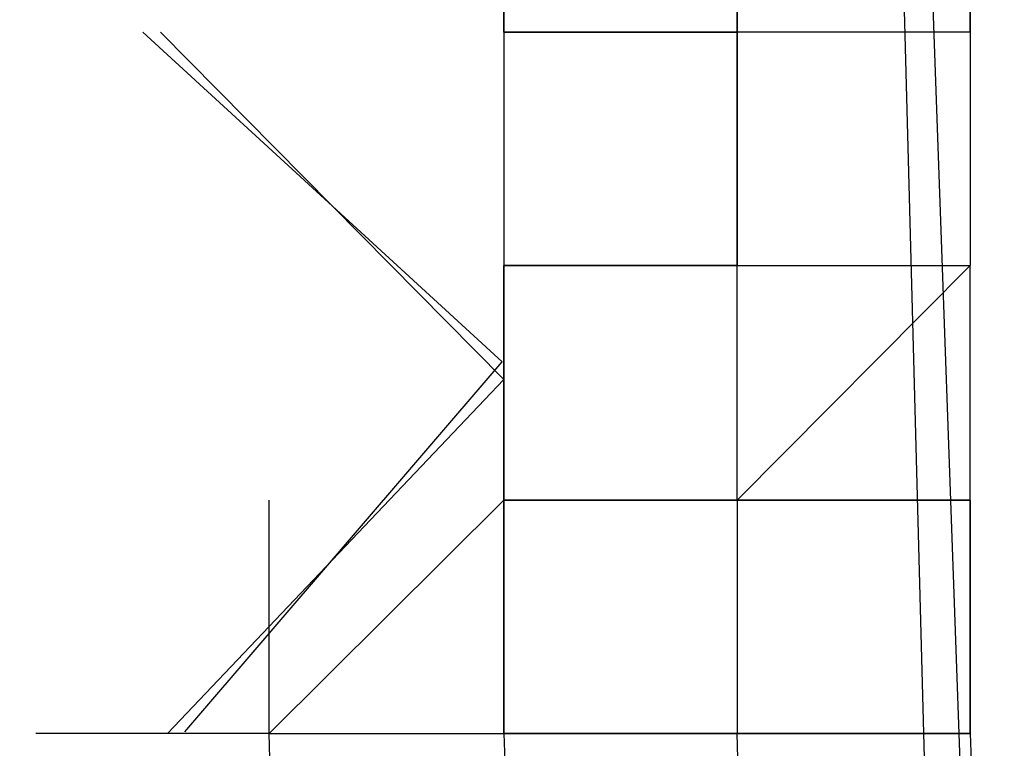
# Model space of a CAD drawing. Header units: feet. Extents: x -79 to 198, y -22 to 181.
# Tile 848 of 982: x 138.1991 to 138.2552, y 110.7903 to 110.8318. Entities that reach past the tile are written whole.
import ezdxf

# ---------------------------------------------------------------- set-up
doc = ezdxf.new("R2010")
doc.units = ezdxf.units.FT
doc.layers.add('A-LINEA', color=7, linetype='CONTINUOUS')

msp = doc.modelspace()

# ---------------------------------------------------------------- linework, layer by layer
at = {"layer": 'A-LINEA'}
for p, q in [((138.2267, 110.8444), (138.2267, 110.8311)), ((138.2267, 110.8444), (138.2267, 110.8311)), ((138.2267, 110.8311), (138.2267, 110.8444)), ((138.2267, 110.8444), (138.2267, 110.8311)), ((138.2267, 110.8444), (138.2267, 110.8311)), ((138.2267, 110.8311), (138.2267, 110.8444)), ((138.24, 110.8444), (138.24, 110.8311)), ((138.24, 110.8444), (138.24, 110.8311)), ((138.24, 110.8444), (138.24, 110.8311)), ((138.24, 110.8311), (138.24, 110.8444)), ((138.24, 110.8444), (138.24, 110.8311)), ((138.24, 110.8444), (138.24, 110.8311)), ((138.24, 110.8444), (138.24, 110.8311)), ((138.24, 110.8311), (138.24, 110.8444)), ((138.2533, 110.8311), (138.2533, 110.8444)), ((138.2533, 110.8444), (138.2533, 110.8311)), ((138.2533, 110.8311), (138.2533, 110.8444)), ((138.2533, 110.8444), (138.2533, 110.8311)), ((138.2267, 110.8311), (138.2267, 110.8311)), ((138.2267, 110.8311), (138.2267, 110.8178)), ((138.2267, 110.8311), (138.2267, 110.8311)), ((138.2267, 110.8311), (138.2267, 110.8311)), ((138.2267, 110.8311), (138.2267, 110.8311)), ((138.2267, 110.8311), (138.2267, 110.8311)), ((138.2267, 110.8311), (138.2267, 110.8311)), ((138.2267, 110.8311), (138.2267, 110.8311)), ((138.2267, 110.8311), (138.2267, 110.8311)), ((138.2267, 110.8311), (138.2267, 110.8311)), ((138.2267, 110.8311), (138.24, 110.8311)), ((138.2267, 110.8311), (138.2267, 110.8311)), ((138.2267, 110.8311), (138.2267, 110.8311)), ((138.2267, 110.8311), (138.2267, 110.8311)), ((138.2267, 110.8311), (138.2267, 110.8311)), ((138.2267, 110.8311), (138.2267, 110.8311)), ((138.2267, 110.8311), (138.2267, 110.8311)), ((138.2267, 110.8311), (138.2267, 110.8311)), ((138.2267, 110.8311), (138.2267, 110.8311)), ((138.2267, 110.8311), (138.2267, 110.8311)), ((138.2267, 110.8311), (138.2267, 110.8311)), ((138.2267, 110.8311), (138.2267, 110.8311)), ((138.2267, 110.8311), (138.2267, 110.8311)), ((138.2267, 110.8311), (138.2267, 110.8311)), ((138.2267, 110.8311), (138.24, 110.8311)), ((138.2267, 110.8311), (138.2267, 110.8311)), ((138.2267, 110.8311), (138.2267, 110.8311)), ((138.2267, 110.8311), (138.2267, 110.8311)), ((138.2267, 110.8311), (138.2267, 110.8311)), ((138.2267, 110.8311), (138.2267, 110.8311)), ((138.2267, 110.8311), (138.2267, 110.8311)), ((138.2267, 110.8311), (138.2267, 110.8311)), ((138.2267, 110.8311), (138.2267, 110.8311)), ((138.2267, 110.8311), (138.2267, 110.8311)), ((138.2267, 110.8311), (138.2267, 110.8311)), ((138.2267, 110.8311), (138.2267, 110.8311)), ((138.2267, 110.8311), (138.2267, 110.8311)), ((138.2267, 110.8311), (138.2267, 110.8311)), ((138.24, 110.8311), (138.2267, 110.8311)), ((138.2267, 110.8311), (138.2267, 110.8311)), ((138.2267, 110.8311), (138.2267, 110.8311)), ((138.24, 110.8311), (138.2267, 110.8311)), ((138.2267, 110.8311), (138.2267, 110.8311)), ((138.2267, 110.8311), (138.2267, 110.8311)), ((138.2267, 110.8311), (138.2267, 110.8311)), ((138.2267, 110.8311), (138.2267, 110.8311)), ((138.2267, 110.8311), (138.2267, 110.8311)), ((138.2267, 110.8311), (138.2267, 110.8178)), ((138.2267, 110.8311), (138.2267, 110.8311)), ((138.2267, 110.8311), (138.2267, 110.8311)), ((138.2267, 110.8311), (138.2267, 110.8311)), ((138.2267, 110.8311), (138.2267, 110.8311)), ((138.2267, 110.8311), (138.2267, 110.8311)), ((138.2267, 110.8311), (138.2267, 110.8311)), ((138.2267, 110.8311), (138.2267, 110.8311)), ((138.2267, 110.8311), (138.2267, 110.8311)), ((138.2267, 110.8311), (138.24, 110.8311)), ((138.2267, 110.8311), (138.2267, 110.8311)), ((138.2267, 110.8311), (138.2267, 110.8311)), ((138.2267, 110.8311), (138.2267, 110.8311)), ((138.2267, 110.8311), (138.2267, 110.8311)), ((138.2267, 110.8311), (138.2267, 110.8311)), ((138.2267, 110.8311), (138.2267, 110.8311)), ((138.2267, 110.8311), (138.2267, 110.8311)), ((138.2267, 110.8311), (138.2267, 110.8311)), ((138.2267, 110.8311), (138.2267, 110.8311)), ((138.2267, 110.8311), (138.2267, 110.8311)), ((138.2267, 110.8311), (138.2267, 110.8311)), ((138.2267, 110.8311), (138.2267, 110.8311)), ((138.2267, 110.8311), (138.2267, 110.8311)), ((138.2267, 110.8311), (138.24, 110.8311)), ((138.2267, 110.8311), (138.2267, 110.8311)), ((138.2267, 110.8311), (138.2267, 110.8311)), ((138.2267, 110.8311), (138.2267, 110.8311)), ((138.2267, 110.8311), (138.2267, 110.8311)), ((138.2267, 110.8311), (138.2267, 110.8311)), ((138.2267, 110.8311), (138.2267, 110.8311)), ((138.2267, 110.8311), (138.2267, 110.8311)), ((138.2267, 110.8311), (138.2267, 110.8311)), ((138.2267, 110.8311), (138.2267, 110.8311)), ((138.2267, 110.8311), (138.2267, 110.8311)), ((138.2267, 110.8311), (138.2267, 110.8311)), ((138.2267, 110.8311), (138.2267, 110.8311)), ((138.2267, 110.8311), (138.2267, 110.8311)), ((138.24, 110.8311), (138.2267, 110.8311)), ((138.2267, 110.8311), (138.2267, 110.8311)), ((138.2267, 110.8311), (138.2267, 110.8311)), ((138.24, 110.8311), (138.2267, 110.8311)), ((138.2267, 110.8311), (138.2267, 110.8311)), ((138.2267, 110.8311), (138.2267, 110.8311)), ((138.2267, 110.8311), (138.2267, 110.8311)), ((138.2267, 110.8311), (138.2267, 110.8311)), ((138.24, 110.8311), (138.24, 110.8311)), ((138.24, 110.8311), (138.24, 110.8311)), ((138.24, 110.8311), (138.24, 110.8178)), ((138.24, 110.8311), (138.24, 110.8311)), ((138.24, 110.8311), (138.24, 110.8311)), ((138.24, 110.8311), (138.24, 110.8311)), ((138.24, 110.8311), (138.24, 110.8311)), ((138.24, 110.8311), (138.24, 110.8311)), ((138.24, 110.8311), (138.24, 110.8311)), ((138.24, 110.8311), (138.24, 110.8311)), ((138.24, 110.8311), (138.24, 110.8311)), ((138.24, 110.8311), (138.24, 110.8311)), ((138.24, 110.8311), (138.24, 110.8311)), ((138.24, 110.8311), (138.24, 110.8311)), ((138.2533, 110.8311), (138.24, 110.8311)), ((138.24, 110.8311), (138.24, 110.8311)), ((138.24, 110.8311), (138.24, 110.8311)), ((138.24, 110.8311), (138.24, 110.8311)), ((138.24, 110.8311), (138.24, 110.8311)), ((138.24, 110.8311), (138.24, 110.8311)), ((138.24, 110.8311), (138.24, 110.8311)), ((138.2533, 110.8311), (138.24, 110.8311)), ((138.24, 110.8311), (138.24, 110.8311)), ((138.24, 110.8311), (138.24, 110.8311)), ((138.24, 110.8311), (138.24, 110.8311)), ((138.24, 110.8178), (138.24, 110.8311)), ((138.24, 110.8311), (138.24, 110.8311)), ((138.24, 110.8311), (138.24, 110.8311)), ((138.24, 110.8178), (138.24, 110.8311)), ((138.24, 110.8311), (138.24, 110.8311)), ((138.24, 110.8311), (138.24, 110.8311)), ((138.24, 110.8311), (138.24, 110.8311)), ((138.24, 110.8311), (138.24, 110.8311)), ((138.24, 110.8311), (138.24, 110.8311)), ((138.24, 110.8311), (138.24, 110.8311)), ((138.24, 110.8311), (138.24, 110.8311)), ((138.24, 110.8311), (138.24, 110.8311)), ((138.24, 110.8311), (138.24, 110.8311)), ((138.24, 110.8311), (138.24, 110.8311)), ((138.24, 110.8311), (138.24, 110.8311)), ((138.24, 110.8178), (138.24, 110.8311)), ((138.24, 110.8311), (138.24, 110.8311)), ((138.24, 110.8311), (138.24, 110.8311)), ((138.24, 110.8311), (138.24, 110.8311)), ((138.24, 110.8178), (138.24, 110.8311)), ((138.24, 110.8311), (138.24, 110.8311)), ((138.24, 110.8178), (138.24, 110.8311)), ((138.24, 110.8311), (138.24, 110.8311)), ((138.24, 110.8311), (138.24, 110.8311)), ((138.24, 110.8311), (138.24, 110.8311)), ((138.24, 110.8311), (138.24, 110.8311)), ((138.24, 110.8311), (138.24, 110.8311)), ((138.24, 110.8311), (138.24, 110.8311)), ((138.24, 110.8311), (138.24, 110.8311)), ((138.24, 110.8311), (138.24, 110.8311)), ((138.24, 110.8311), (138.24, 110.8311)), ((138.24, 110.8311), (138.24, 110.8311)), ((138.24, 110.8311), (138.24, 110.8311)), ((138.24, 110.8311), (138.24, 110.8311)), ((138.24, 110.8311), (138.24, 110.8311)), ((138.24, 110.8311), (138.24, 110.8311)), ((138.24, 110.8311), (138.24, 110.8178)), ((138.24, 110.8311), (138.24, 110.8311)), ((138.24, 110.8311), (138.24, 110.8311)), ((138.24, 110.8311), (138.24, 110.8311)), ((138.24, 110.8311), (138.24, 110.8311)), ((138.24, 110.8311), (138.24, 110.8311)), ((138.24, 110.8311), (138.24, 110.8311)), ((138.24, 110.8311), (138.24, 110.8311)), ((138.24, 110.8311), (138.24, 110.8311)), ((138.24, 110.8311), (138.24, 110.8311)), ((138.24, 110.8311), (138.24, 110.8311)), ((138.24, 110.8311), (138.24, 110.8311)), ((138.2533, 110.8311), (138.24, 110.8311)), ((138.24, 110.8311), (138.24, 110.8311)), ((138.24, 110.8311), (138.24, 110.8311)), ((138.24, 110.8311), (138.24, 110.8311)), ((138.24, 110.8311), (138.24, 110.8311)), ((138.24, 110.8311), (138.24, 110.8311)), ((138.24, 110.8311), (138.24, 110.8311)), ((138.2533, 110.8311), (138.24, 110.8311)), ((138.24, 110.8311), (138.24, 110.8311)), ((138.24, 110.8311), (138.24, 110.8311)), ((138.24, 110.8311), (138.24, 110.8311)), ((138.24, 110.8178), (138.24, 110.8311)), ((138.24, 110.8311), (138.24, 110.8311)), ((138.24, 110.8311), (138.24, 110.8311)), ((138.24, 110.8178), (138.24, 110.8311)), ((138.24, 110.8311), (138.24, 110.8311)), ((138.24, 110.8311), (138.24, 110.8311)), ((138.24, 110.8311), (138.24, 110.8311)), ((138.24, 110.8311), (138.24, 110.8311)), ((138.24, 110.8311), (138.24, 110.8311)), ((138.24, 110.8311), (138.24, 110.8311)), ((138.24, 110.8311), (138.24, 110.8311)), ((138.24, 110.8311), (138.24, 110.8311)), ((138.24, 110.8311), (138.24, 110.8311)), ((138.24, 110.8311), (138.24, 110.8311)), ((138.24, 110.8311), (138.24, 110.8311)), ((138.24, 110.8178), (138.24, 110.8311)), ((138.24, 110.8311), (138.24, 110.8311)), ((138.24, 110.8311), (138.24, 110.8311)), ((138.24, 110.8311), (138.24, 110.8311)), ((138.24, 110.8178), (138.24, 110.8311)), ((138.24, 110.8311), (138.24, 110.8311)), ((138.24, 110.8178), (138.24, 110.8311)), ((138.24, 110.8311), (138.24, 110.8311)), ((138.24, 110.8311), (138.24, 110.8311)), ((138.24, 110.8311), (138.24, 110.8311)), ((138.24, 110.8311), (138.24, 110.8311)), ((138.24, 110.8311), (138.24, 110.8311)), ((138.24, 110.8311), (138.24, 110.8311)), ((138.24, 110.8311), (138.24, 110.8311)), ((138.24, 110.8311), (138.24, 110.8311)), ((138.24, 110.8311), (138.24, 110.8311)), ((138.24, 110.8311), (138.24, 110.8311)), ((138.24, 110.8311), (138.24, 110.8311)), ((138.24, 110.8311), (138.24, 110.8311)), ((138.2533, 110.8311), (138.2533, 110.8311)), ((138.2533, 110.8311), (138.2533, 110.8178)), ((138.2533, 110.8311), (138.2533, 110.8311)), ((138.2533, 110.8311), (138.2533, 110.8311)), ((138.2533, 110.8311), (138.2533, 110.8311)), ((138.2533, 110.8311), (138.2533, 110.8311)), ((138.2533, 110.8311), (138.2533, 110.8311)), ((138.2533, 110.8311), (138.2533, 110.8311)), ((138.2533, 110.8311), (138.2533, 110.8311)), ((138.2533, 110.8311), (138.2533, 110.8311)), ((138.2533, 110.8311), (138.2533, 110.8311)), ((138.2533, 110.8311), (138.2533, 110.8311)), ((138.2533, 110.8311), (138.2533, 110.8311)), ((138.2533, 110.8311), (138.2533, 110.8311)), ((138.2533, 110.8311), (138.2533, 110.8178)), ((138.2533, 110.8311), (138.2533, 110.8311)), ((138.2533, 110.8311), (138.2533, 110.8311)), ((138.2533, 110.8311), (138.2533, 110.8311)), ((138.2533, 110.8311), (138.2533, 110.8311)), ((138.2533, 110.8311), (138.2533, 110.8311)), ((138.2533, 110.8311), (138.2533, 110.8311)), ((138.2533, 110.8311), (138.2533, 110.8311)), ((138.2533, 110.8311), (138.2533, 110.8311)), ((138.2533, 110.8311), (138.2533, 110.8311)), ((138.2533, 110.8311), (138.2533, 110.8311)), ((138.2533, 110.8311), (138.2533, 110.8311)), ((138.2267, 110.8178), (138.2267, 110.8178)), ((138.2267, 110.8178), (138.2267, 110.8178)), ((138.2267, 110.8178), (138.2267, 110.8178)), ((138.2267, 110.8178), (138.2267, 110.8178)), ((138.2267, 110.8178), (138.2267, 110.8178)), ((138.2267, 110.8178), (138.2267, 110.8044)), ((138.2267, 110.8178), (138.2267, 110.8178)), ((138.2267, 110.8178), (138.2267, 110.8178)), ((138.2267, 110.8178), (138.2267, 110.8178)), ((138.2267, 110.8178), (138.2267, 110.8178)), ((138.2267, 110.8178), (138.2267, 110.8178)), ((138.2267, 110.8178), (138.2267, 110.8178)), ((138.2267, 110.8178), (138.24, 110.8178)), ((138.2267, 110.8178), (138.2267, 110.8178)), ((138.2267, 110.8178), (138.24, 110.8178)), ((138.24, 110.8178), (138.2267, 110.8178)), ((138.2267, 110.8044), (138.2267, 110.8178)), ((138.2267, 110.8044), (138.2267, 110.8178)), ((138.2267, 110.8178), (138.2267, 110.8178)), ((138.2267, 110.8178), (138.2267, 110.8178)), ((138.2267, 110.8178), (138.2267, 110.8178)), ((138.2267, 110.8178), (138.2267, 110.8178)), ((138.2267, 110.8178), (138.2267, 110.8178)), ((138.2267, 110.8178), (138.2267, 110.8178)), ((138.2267, 110.8178), (138.2267, 110.8178)), ((138.2267, 110.8178), (138.2267, 110.8178)), ((138.2267, 110.8178), (138.2267, 110.8178)), ((138.24, 110.8178), (138.2267, 110.8178)), ((138.2267, 110.8178), (138.2267, 110.8178)), ((138.2267, 110.8178), (138.2267, 110.8178)), ((138.2267, 110.8178), (138.2267, 110.8178)), ((138.24, 110.8178), (138.2267, 110.8178)), ((138.2267, 110.8178), (138.24, 110.8178)), ((138.2267, 110.8178), (138.2267, 110.8044)), ((138.2267, 110.8178), (138.2267, 110.8044)), ((138.2267, 110.8178), (138.2267, 110.8178)), ((138.2267, 110.8178), (138.2267, 110.8178)), ((138.2267, 110.8178), (138.2267, 110.8178)), ((138.2267, 110.8178), (138.2267, 110.8178)), ((138.2267, 110.8178), (138.2267, 110.8178)), ((138.2267, 110.8178), (138.2267, 110.8044)), ((138.2267, 110.8178), (138.2267, 110.8178)), ((138.2267, 110.8178), (138.2267, 110.8178)), ((138.2267, 110.8178), (138.2267, 110.8178)), ((138.2267, 110.8178), (138.2267, 110.8178)), ((138.2267, 110.8178), (138.2267, 110.8178)), ((138.2267, 110.8178), (138.2267, 110.8178)), ((138.2267, 110.8178), (138.24, 110.8178)), ((138.2267, 110.8178), (138.2267, 110.8178)), ((138.2267, 110.8178), (138.24, 110.8178)), ((138.24, 110.8178), (138.2267, 110.8178)), ((138.2267, 110.8044), (138.2267, 110.8178)), ((138.2267, 110.8044), (138.2267, 110.8178)), ((138.2267, 110.8178), (138.2267, 110.8178)), ((138.2267, 110.8178), (138.2267, 110.8178)), ((138.2267, 110.8178), (138.2267, 110.8178)), ((138.2267, 110.8178), (138.2267, 110.8178)), ((138.2267, 110.8178), (138.2267, 110.8178)), ((138.2267, 110.8178), (138.2267, 110.8178)), ((138.2267, 110.8178), (138.2267, 110.8178)), ((138.2267, 110.8178), (138.2267, 110.8178)), ((138.2267, 110.8178), (138.2267, 110.8178)), ((138.24, 110.8178), (138.2267, 110.8178)), ((138.2267, 110.8178), (138.2267, 110.8178)), ((138.2267, 110.8178), (138.2267, 110.8178)), ((138.2267, 110.8178), (138.2267, 110.8178)), ((138.24, 110.8178), (138.2267, 110.8178)), ((138.2267, 110.8178), (138.24, 110.8178)), ((138.2267, 110.8178), (138.2267, 110.8044)), ((138.2267, 110.8178), (138.2267, 110.8044)), ((138.24, 110.8178), (138.24, 110.8178)), ((138.24, 110.8178), (138.24, 110.8178)), ((138.24, 110.8178), (138.24, 110.8178)), ((138.24, 110.8178), (138.2533, 110.8178)), ((138.24, 110.8178), (138.24, 110.8178)), ((138.24, 110.8178), (138.24, 110.8178)), ((138.24, 110.8178), (138.24, 110.8178)), ((138.24, 110.8178), (138.24, 110.8178)), ((138.24, 110.8178), (138.24, 110.8178)), ((138.24, 110.8178), (138.24, 110.8178)), ((138.24, 110.8178), (138.24, 110.8178)), ((138.24, 110.8178), (138.24, 110.8178)), ((138.24, 110.8178), (138.24, 110.8178)), ((138.24, 110.8178), (138.24, 110.8178)), ((138.24, 110.8178), (138.24, 110.8178)), ((138.24, 110.8178), (138.24, 110.8178)), ((138.24, 110.8178), (138.24, 110.8178)), ((138.24, 110.8178), (138.24, 110.8178)), ((138.24, 110.8178), (138.24, 110.8178)), ((138.24, 110.8178), (138.24, 110.8178)), ((138.24, 110.8178), (138.24, 110.8178)), ((138.24, 110.8178), (138.24, 110.8178)), ((138.24, 110.8178), (138.24, 110.8178)), ((138.24, 110.8178), (138.24, 110.8178)), ((138.24, 110.8178), (138.2533, 110.8178)), ((138.24, 110.8178), (138.24, 110.8178)), ((138.24, 110.8178), (138.24, 110.8178)), ((138.24, 110.8178), (138.24, 110.8178)), ((138.24, 110.8178), (138.24, 110.8178)), ((138.24, 110.8178), (138.24, 110.8178)), ((138.24, 110.8044), (138.24, 110.8178)), ((138.24, 110.8178), (138.24, 110.8178)), ((138.24, 110.8178), (138.24, 110.8178)), ((138.24, 110.8178), (138.24, 110.8178)), ((138.24, 110.8178), (138.24, 110.8178)), ((138.24, 110.8178), (138.24, 110.8178)), ((138.24, 110.8178), (138.24, 110.8178)), ((138.24, 110.8178), (138.24, 110.8178)), ((138.24, 110.8178), (138.24, 110.8178)), ((138.24, 110.8178), (138.24, 110.8178)), ((138.24, 110.8178), (138.24, 110.8178)), ((138.24, 110.8178), (138.24, 110.8178)), ((138.24, 110.8178), (138.24, 110.8178)), ((138.24, 110.8178), (138.24, 110.8178)), ((138.24, 110.8178), (138.24, 110.8178)), ((138.24, 110.8178), (138.24, 110.8178)), ((138.24, 110.8178), (138.2533, 110.8178)), ((138.24, 110.8178), (138.24, 110.8178)), ((138.24, 110.8178), (138.24, 110.8178)), ((138.24, 110.8178), (138.24, 110.8178)), ((138.24, 110.8178), (138.24, 110.8178)), ((138.24, 110.8178), (138.24, 110.8178)), ((138.24, 110.8178), (138.24, 110.8178)), ((138.24, 110.8178), (138.24, 110.8178)), ((138.24, 110.8178), (138.2533, 110.8178)), ((138.24, 110.8178), (138.24, 110.8178)), ((138.24, 110.8178), (138.24, 110.8178)), ((138.24, 110.8178), (138.24, 110.8178)), ((138.24, 110.8178), (138.24, 110.8178)), ((138.24, 110.8178), (138.24, 110.8178)), ((138.24, 110.8178), (138.24, 110.8178)), ((138.24, 110.8178), (138.24, 110.8178)), ((138.24, 110.8178), (138.24, 110.8178)), ((138.24, 110.8178), (138.24, 110.8178)), ((138.24, 110.8178), (138.24, 110.8178)), ((138.24, 110.8178), (138.24, 110.8178)), ((138.24, 110.8178), (138.24, 110.8178)), ((138.24, 110.8178), (138.24, 110.8178)), ((138.24, 110.8178), (138.24, 110.8178)), ((138.24, 110.8178), (138.24, 110.8178)), ((138.24, 110.8178), (138.24, 110.8178)), ((138.24, 110.8178), (138.24, 110.8178)), ((138.24, 110.8178), (138.24, 110.8178)), ((138.24, 110.8178), (138.24, 110.8178)), ((138.24, 110.8178), (138.24, 110.8178)), ((138.24, 110.8178), (138.2533, 110.8178)), ((138.24, 110.8178), (138.24, 110.8178)), ((138.24, 110.8178), (138.24, 110.8178)), ((138.24, 110.8178), (138.24, 110.8178)), ((138.24, 110.8178), (138.24, 110.8178)), ((138.24, 110.8178), (138.24, 110.8178)), ((138.24, 110.8044), (138.24, 110.8178)), ((138.24, 110.8178), (138.24, 110.8178)), ((138.24, 110.8178), (138.24, 110.8178)), ((138.24, 110.8178), (138.24, 110.8178)), ((138.24, 110.8178), (138.24, 110.8178)), ((138.24, 110.8178), (138.24, 110.8178)), ((138.24, 110.8178), (138.24, 110.8178)), ((138.24, 110.8178), (138.24, 110.8178)), ((138.24, 110.8178), (138.24, 110.8178)), ((138.24, 110.8178), (138.24, 110.8178)), ((138.24, 110.8178), (138.24, 110.8178)), ((138.24, 110.8178), (138.24, 110.8178)), ((138.24, 110.8178), (138.24, 110.8178)), ((138.24, 110.8178), (138.24, 110.8178)), ((138.24, 110.8178), (138.24, 110.8178)), ((138.24, 110.8178), (138.24, 110.8178)), ((138.24, 110.8178), (138.2533, 110.8178)), ((138.24, 110.8178), (138.24, 110.8178)), ((138.24, 110.8178), (138.24, 110.8178)), ((138.24, 110.8178), (138.24, 110.8178)), ((138.24, 110.8178), (138.24, 110.8178)), ((138.2533, 110.8178), (138.2533, 110.8178)), ((138.2533, 110.8178), (138.2533, 110.8178)), ((138.2533, 110.8178), (138.2533, 110.8178)), ((138.2533, 110.8178), (138.2533, 110.8178)), ((138.2533, 110.8178), (138.2533, 110.8178)), ((138.2533, 110.8178), (138.2533, 110.8178)), ((138.2533, 110.8178), (138.2533, 110.8178)), ((138.2533, 110.8178), (138.2533, 110.8178)), ((138.2533, 110.8178), (138.2533, 110.8178)), ((138.2533, 110.8178), (138.2533, 110.8178)), ((138.2533, 110.8178), (138.2533, 110.8178)), ((138.2533, 110.8178), (138.2533, 110.8178)), ((138.2533, 110.8044), (138.2533, 110.8178)), ((138.2533, 110.8178), (138.2533, 110.8178)), ((138.2533, 110.8178), (138.2533, 110.8178)), ((138.2533, 110.8178), (138.2533, 110.8178)), ((138.2533, 110.8178), (138.2533, 110.8178)), ((138.2533, 110.8178), (138.2533, 110.8178)), ((138.2533, 110.8178), (138.2533, 110.8178)), ((138.2533, 110.8178), (138.2533, 110.8178)), ((138.2533, 110.8178), (138.2533, 110.8178)), ((138.2533, 110.8178), (138.2533, 110.8178)), ((138.2533, 110.8178), (138.2533, 110.8178)), ((138.2533, 110.8178), (138.2533, 110.8178)), ((138.2533, 110.8178), (138.2533, 110.8178)), ((138.2533, 110.8178), (138.2533, 110.8178)), ((138.2533, 110.8178), (138.2533, 110.8178)), ((138.2533, 110.8178), (138.2533, 110.8178)), ((138.2533, 110.8178), (138.2533, 110.8178)), ((138.2533, 110.8178), (138.2533, 110.8178)), ((138.2533, 110.8044), (138.2533, 110.8178)), ((138.2533, 110.8178), (138.2533, 110.8178)), ((138.2533, 110.8178), (138.2533, 110.8178)), ((138.2533, 110.8178), (138.2533, 110.8178)), ((138.2533, 110.8178), (138.2533, 110.8178)), ((138.2533, 110.8178), (138.2533, 110.8178)), ((138.2133, 110.8044), (138.2133, 110.8044)), ((138.2133, 110.8044), (138.2133, 110.8044)), ((138.2133, 110.7911), (138.2133, 110.8044)), ((138.2133, 110.7911), (138.2133, 110.8044)), ((138.2133, 110.8044), (138.2133, 110.8044)), ((138.2133, 110.8044), (138.2133, 110.8044)), ((138.2133, 110.7911), (138.2133, 110.8044)), ((138.2133, 110.7911), (138.2133, 110.8044)), ((138.2267, 110.8044), (138.2267, 110.8044)), ((138.2267, 110.8044), (138.2267, 110.8044)), ((138.2267, 110.8044), (138.2267, 110.8044)), ((138.2267, 110.8044), (138.2267, 110.8044)), ((138.2267, 110.8044), (138.2267, 110.8044)), ((138.2267, 110.8044), (138.2267, 110.8044)), ((138.2267, 110.8044), (138.2267, 110.7911)), ((138.2267, 110.8044), (138.2267, 110.8044)), ((138.2267, 110.8044), (138.2267, 110.8044)), ((138.2267, 110.8044), (138.2267, 110.8044)), ((138.2267, 110.8044), (138.2267, 110.8044)), ((138.2267, 110.8044), (138.2267, 110.7911)), ((138.2267, 110.8044), (138.2267, 110.8044)), ((138.2267, 110.8044), (138.2267, 110.8044)), ((138.2267, 110.8044), (138.2267, 110.8044)), ((138.2267, 110.8044), (138.2267, 110.8044)), ((138.2267, 110.8044), (138.2267, 110.8044)), ((138.2267, 110.8044), (138.2267, 110.8044)), ((138.2267, 110.8044), (138.2267, 110.8044)), ((138.2267, 110.8044), (138.2267, 110.8044)), ((138.2267, 110.7911), (138.2267, 110.8044)), ((138.2267, 110.8044), (138.2267, 110.8044)), ((138.2267, 110.8044), (138.24, 110.8044)), ((138.2267, 110.8044), (138.2267, 110.8044)), ((138.2267, 110.8044), (138.2267, 110.8044)), ((138.2267, 110.8044), (138.2267, 110.8044)), ((138.2267, 110.8044), (138.24, 110.8044)), ((138.2267, 110.8044), (138.2267, 110.8044)), ((138.2267, 110.8044), (138.2267, 110.8044)), ((138.2267, 110.8044), (138.2267, 110.8044)), ((138.2267, 110.8044), (138.2267, 110.8044)), ((138.2267, 110.8044), (138.2267, 110.8044)), ((138.2267, 110.8044), (138.2267, 110.8044)), ((138.2267, 110.8044), (138.2267, 110.8044)), ((138.2267, 110.8044), (138.2267, 110.8044)), ((138.2267, 110.8044), (138.2267, 110.8044)), ((138.2267, 110.8044), (138.2267, 110.8044)), ((138.2267, 110.8044), (138.2267, 110.8044)), ((138.2267, 110.8044), (138.2267, 110.8044)), ((138.2267, 110.8044), (138.2267, 110.8044)), ((138.2267, 110.8044), (138.2267, 110.8044)), ((138.2267, 110.8044), (138.2267, 110.8044)), ((138.2267, 110.8044), (138.2267, 110.8044)), ((138.2267, 110.8044), (138.2267, 110.8044)), ((138.2267, 110.8044), (138.2267, 110.8044)), ((138.2267, 110.8044), (138.2267, 110.8044)), ((138.2267, 110.8044), (138.2267, 110.8044)), ((138.2267, 110.8044), (138.2267, 110.8044)), ((138.2267, 110.8044), (138.2267, 110.7911)), ((138.2267, 110.8044), (138.2267, 110.8044)), ((138.2267, 110.8044), (138.2267, 110.8044)), ((138.2267, 110.8044), (138.2267, 110.8044)), ((138.2267, 110.8044), (138.2267, 110.8044)), ((138.2267, 110.8044), (138.2267, 110.7911)), ((138.2267, 110.8044), (138.2267, 110.8044)), ((138.2267, 110.8044), (138.2267, 110.8044)), ((138.2267, 110.8044), (138.2267, 110.8044)), ((138.2267, 110.8044), (138.2267, 110.8044)), ((138.2267, 110.8044), (138.2267, 110.8044)), ((138.2267, 110.8044), (138.2267, 110.8044)), ((138.2267, 110.8044), (138.2267, 110.8044)), ((138.2267, 110.8044), (138.2267, 110.8044)), ((138.2267, 110.7911), (138.2267, 110.8044)), ((138.2267, 110.8044), (138.2267, 110.8044)), ((138.2267, 110.8044), (138.24, 110.8044)), ((138.2267, 110.8044), (138.2267, 110.8044)), ((138.2267, 110.8044), (138.2267, 110.8044)), ((138.2267, 110.8044), (138.2267, 110.8044)), ((138.2267, 110.8044), (138.24, 110.8044)), ((138.2267, 110.8044), (138.2267, 110.8044)), ((138.2267, 110.8044), (138.2267, 110.8044)), ((138.2267, 110.8044), (138.2267, 110.8044)), ((138.2267, 110.8044), (138.2267, 110.8044)), ((138.2267, 110.8044), (138.2267, 110.8044)), ((138.2267, 110.8044), (138.2267, 110.8044)), ((138.2267, 110.8044), (138.2267, 110.8044)), ((138.2267, 110.8044), (138.2267, 110.8044)), ((138.2267, 110.8044), (138.2267, 110.8044)), ((138.2267, 110.8044), (138.2267, 110.8044)), ((138.2267, 110.8044), (138.2267, 110.8044)), ((138.2267, 110.8044), (138.2267, 110.8044)), ((138.2267, 110.8044), (138.2267, 110.8044)), ((138.2267, 110.8044), (138.2267, 110.8044)), ((138.2267, 110.8044), (138.2267, 110.8044)), ((138.24, 110.8044), (138.24, 110.8044)), ((138.24, 110.8044), (138.24, 110.8044)), ((138.24, 110.8044), (138.24, 110.8044)), ((138.24, 110.8044), (138.2533, 110.8044)), ((138.24, 110.8044), (138.24, 110.8044)), ((138.24, 110.8044), (138.24, 110.8044)), ((138.24, 110.8044), (138.24, 110.8044)), ((138.24, 110.8044), (138.24, 110.8044)), ((138.24, 110.8044), (138.24, 110.8044)), ((138.24, 110.8044), (138.24, 110.8044)), ((138.24, 110.8044), (138.24, 110.8044)), ((138.24, 110.8044), (138.24, 110.7911)), ((138.24, 110.8044), (138.24, 110.8044)), ((138.24, 110.8044), (138.24, 110.8044)), ((138.24, 110.8044), (138.2533, 110.8044)), ((138.24, 110.8044), (138.24, 110.8044)), ((138.24, 110.8044), (138.24, 110.8044)), ((138.24, 110.8044), (138.24, 110.8044)), ((138.24, 110.8044), (138.24, 110.8044)), ((138.24, 110.8044), (138.24, 110.8044)), ((138.24, 110.8044), (138.24, 110.8044)), ((138.24, 110.8044), (138.24, 110.8044)), ((138.24, 110.8044), (138.24, 110.8044)), ((138.24, 110.8044), (138.24, 110.8044)), ((138.2533, 110.8044), (138.24, 110.8044)), ((138.24, 110.8044), (138.24, 110.8044)), ((138.24, 110.8044), (138.24, 110.8044)), ((138.24, 110.8044), (138.24, 110.8044)), ((138.24, 110.8044), (138.24, 110.8044)), ((138.24, 110.8044), (138.24, 110.8044)), ((138.24, 110.8044), (138.24, 110.8044)), ((138.24, 110.8044), (138.24, 110.8044)), ((138.24, 110.8044), (138.24, 110.8044)), ((138.24, 110.8044), (138.24, 110.8044)), ((138.24, 110.8044), (138.24, 110.8044)), ((138.24, 110.8044), (138.2533, 110.8044)), ((138.24, 110.8044), (138.24, 110.8044)), ((138.24, 110.8044), (138.24, 110.8044)), ((138.24, 110.8044), (138.24, 110.8044)), ((138.24, 110.8044), (138.24, 110.8044)), ((138.24, 110.8044), (138.24, 110.8044)), ((138.24, 110.8044), (138.24, 110.8044)), ((138.24, 110.8044), (138.24, 110.8044)), ((138.24, 110.8044), (138.24, 110.8044)), ((138.24, 110.8044), (138.24, 110.8044)), ((138.24, 110.8044), (138.24, 110.8044)), ((138.24, 110.8044), (138.24, 110.8044)), ((138.24, 110.8044), (138.24, 110.8044)), ((138.24, 110.8044), (138.24, 110.8044)), ((138.24, 110.8044), (138.24, 110.8044)), ((138.24, 110.8044), (138.24, 110.8044)), ((138.2533, 110.8044), (138.24, 110.8044)), ((138.24, 110.8044), (138.24, 110.8044)), ((138.24, 110.8044), (138.24, 110.8044)), ((138.24, 110.8044), (138.24, 110.8044)), ((138.2533, 110.8044), (138.24, 110.8044)), ((138.2533, 110.8044), (138.24, 110.8044)), ((138.24, 110.8044), (138.24, 110.8044)), ((138.24, 110.8044), (138.24, 110.8044)), ((138.24, 110.8044), (138.24, 110.8044)), ((138.24, 110.8044), (138.24, 110.7911)), ((138.24, 110.8044), (138.24, 110.8044)), ((138.24, 110.8044), (138.24, 110.7911)), ((138.24, 110.8044), (138.24, 110.8044)), ((138.24, 110.8044), (138.24, 110.8044)), ((138.24, 110.8044), (138.24, 110.8044)), ((138.24, 110.8044), (138.2533, 110.8044)), ((138.24, 110.8044), (138.24, 110.8044)), ((138.24, 110.8044), (138.24, 110.8044)), ((138.24, 110.8044), (138.24, 110.8044)), ((138.24, 110.8044), (138.24, 110.8044)), ((138.24, 110.8044), (138.24, 110.8044)), ((138.24, 110.8044), (138.24, 110.8044)), ((138.24, 110.8044), (138.24, 110.8044)), ((138.24, 110.8044), (138.24, 110.7911)), ((138.24, 110.8044), (138.24, 110.8044)), ((138.24, 110.8044), (138.24, 110.8044)), ((138.24, 110.8044), (138.2533, 110.8044)), ((138.24, 110.8044), (138.24, 110.8044)), ((138.24, 110.8044), (138.24, 110.8044)), ((138.24, 110.8044), (138.24, 110.8044)), ((138.24, 110.8044), (138.24, 110.8044)), ((138.24, 110.8044), (138.24, 110.8044)), ((138.24, 110.8044), (138.24, 110.8044)), ((138.24, 110.8044), (138.24, 110.8044)), ((138.24, 110.8044), (138.24, 110.8044)), ((138.24, 110.8044), (138.24, 110.8044)), ((138.2533, 110.8044), (138.24, 110.8044)), ((138.24, 110.8044), (138.24, 110.8044)), ((138.24, 110.8044), (138.24, 110.8044)), ((138.24, 110.8044), (138.24, 110.8044)), ((138.24, 110.8044), (138.24, 110.8044)), ((138.24, 110.8044), (138.24, 110.8044)), ((138.24, 110.8044), (138.24, 110.8044)), ((138.24, 110.8044), (138.24, 110.8044)), ((138.24, 110.8044), (138.24, 110.8044)), ((138.24, 110.8044), (138.24, 110.8044)), ((138.24, 110.8044), (138.24, 110.8044)), ((138.24, 110.8044), (138.2533, 110.8044)), ((138.24, 110.8044), (138.24, 110.8044)), ((138.24, 110.8044), (138.24, 110.8044)), ((138.24, 110.8044), (138.24, 110.8044)), ((138.24, 110.8044), (138.24, 110.8044)), ((138.24, 110.8044), (138.24, 110.8044)), ((138.24, 110.8044), (138.24, 110.8044)), ((138.24, 110.8044), (138.24, 110.8044)), ((138.24, 110.8044), (138.24, 110.8044)), ((138.24, 110.8044), (138.24, 110.8044)), ((138.24, 110.8044), (138.24, 110.8044)), ((138.24, 110.8044), (138.24, 110.8044)), ((138.24, 110.8044), (138.24, 110.8044)), ((138.24, 110.8044), (138.24, 110.8044)), ((138.24, 110.8044), (138.24, 110.8044)), ((138.24, 110.8044), (138.24, 110.8044)), ((138.2533, 110.8044), (138.24, 110.8044)), ((138.24, 110.8044), (138.24, 110.8044)), ((138.24, 110.8044), (138.24, 110.8044)), ((138.24, 110.8044), (138.24, 110.8044)), ((138.2533, 110.8044), (138.24, 110.8044)), ((138.2533, 110.8044), (138.24, 110.8044)), ((138.24, 110.8044), (138.24, 110.8044)), ((138.24, 110.8044), (138.24, 110.8044)), ((138.24, 110.8044), (138.24, 110.8044)), ((138.24, 110.8044), (138.24, 110.7911)), ((138.24, 110.8044), (138.24, 110.8044)), ((138.24, 110.8044), (138.24, 110.7911)), ((138.2533, 110.8044), (138.2533, 110.8044)), ((138.2533, 110.8044), (138.2533, 110.8044)), ((138.2533, 110.8044), (138.2533, 110.8044)), ((138.2533, 110.8044), (138.2533, 110.8044)), ((138.2533, 110.8044), (138.2533, 110.8044)), ((138.2533, 110.8044), (138.2533, 110.8044)), ((138.2533, 110.8044), (138.2533, 110.8044)), ((138.2533, 110.8044), (138.2533, 110.8044)), ((138.2533, 110.8044), (138.2533, 110.8044)), ((138.2533, 110.8044), (138.2533, 110.8044)), ((138.2533, 110.8044), (138.2533, 110.8044)), ((138.2533, 110.8044), (138.2533, 110.8044)), ((138.2533, 110.8044), (138.2533, 110.8044)), ((138.2533, 110.8044), (138.2533, 110.8044)), ((138.2533, 110.8044), (138.2533, 110.8044)), ((138.2533, 110.7911), (138.2533, 110.8044)), ((138.2533, 110.8044), (138.2533, 110.8044)), ((138.2533, 110.8044), (138.2533, 110.8044)), ((138.2533, 110.8044), (138.2533, 110.8044)), ((138.2533, 110.8044), (138.2533, 110.8044)), ((138.2533, 110.8044), (138.2533, 110.8044)), ((138.2533, 110.8044), (138.2533, 110.8044)), ((138.2533, 110.8044), (138.2533, 110.8044)), ((138.2533, 110.8044), (138.2533, 110.8044)), ((138.2533, 110.7911), (138.2533, 110.8044)), ((138.2533, 110.8044), (138.2533, 110.8044)), ((138.2533, 110.8044), (138.2533, 110.8044)), ((138.2533, 110.8044), (138.2533, 110.8044)), ((138.2533, 110.8044), (138.2533, 110.8044)), ((138.2533, 110.8044), (138.2533, 110.8044)), ((138.2533, 110.8044), (138.2533, 110.8044)), ((138.2533, 110.8044), (138.2533, 110.8044)), ((138.2533, 110.8044), (138.2533, 110.8044)), ((138.2533, 110.8044), (138.2533, 110.8044)), ((138.2533, 110.8044), (138.2533, 110.8044)), ((138.2533, 110.8044), (138.2533, 110.8044)), ((138.2533, 110.8044), (138.2533, 110.8044)), ((138.2533, 110.8044), (138.2533, 110.8044)), ((138.2533, 110.8044), (138.2533, 110.8044)), ((138.2533, 110.8044), (138.2533, 110.8044)), ((138.2533, 110.8044), (138.2533, 110.8044)), ((138.2533, 110.8044), (138.2533, 110.8044)), ((138.2533, 110.8044), (138.2533, 110.8044)), ((138.2533, 110.8044), (138.2533, 110.8044)), ((138.2533, 110.8044), (138.2533, 110.8044)), ((138.2533, 110.8044), (138.2533, 110.8044)), ((138.2533, 110.8044), (138.2533, 110.8044)), ((138.2533, 110.7911), (138.2533, 110.8044)), ((138.2533, 110.8044), (138.2533, 110.8044)), ((138.2533, 110.8044), (138.2533, 110.8044)), ((138.2533, 110.8044), (138.2533, 110.8044)), ((138.2533, 110.8044), (138.2533, 110.8044)), ((138.2533, 110.8044), (138.2533, 110.8044)), ((138.2533, 110.8044), (138.2533, 110.8044)), ((138.2533, 110.8044), (138.2533, 110.8044)), ((138.2533, 110.8044), (138.2533, 110.8044)), ((138.2533, 110.7911), (138.2533, 110.8044)), ((138.2533, 110.8044), (138.2533, 110.8044)), ((138.2533, 110.8044), (138.2533, 110.8044)), ((138.2533, 110.8044), (138.2533, 110.8044)), ((138.2533, 110.8044), (138.2533, 110.8044)), ((138.2533, 110.8044), (138.2533, 110.8044)), ((138.2533, 110.8044), (138.2533, 110.8044)), ((138.2533, 110.8044), (138.2533, 110.8044)), ((138.2133, 110.7911), (138.2133, 110.7911)), ((138.2133, 110.7911), (138.2133, 110.7911)), ((138.2133, 110.7911), (138.2133, 110.7911)), ((138.2133, 110.7911), (138.2267, 110.7911)), ((138.2133, 110.7911), (138.2133, 110.7911)), ((138.2133, 110.7911), (138.2133, 110.7911)), ((138.2133, 110.7911), (138.2133, 110.7911)), ((138.2133, 110.7911), (138.2133, 110.7911)), ((138.2133, 110.7911), (138.2133, 110.7911)), ((138.2133, 110.7911), (138.2267, 110.7911)), ((138.2133, 110.7911), (138.2133, 110.7911)), ((138.2133, 110.7911), (138.2133, 110.7911)), ((138.2133, 110.7911), (138.2267, 110.7911)), ((138.2133, 110.7911), (138.2133, 110.7911)), ((138.2133, 110.7911), (138.2133, 110.7911)), ((138.2133, 110.7911), (138.2133, 110.7911)), ((138.2133, 110.7911), (138.2133, 110.7911)), ((138.2133, 110.7911), (138.2133, 110.7911)), ((138.2133, 110.7911), (138.2267, 110.7911)), ((138.2133, 110.7911), (138.2133, 110.7911)), ((138.2133, 110.7911), (138.2133, 110.7911)), ((138.2133, 110.7911), (138.2133, 110.7911)), ((138.2133, 110.7911), (138.2133, 110.7911)), ((138.2133, 110.7911), (138.2133, 110.7911)), ((138.2133, 110.7911), (138.2267, 110.7911)), ((138.2133, 110.7911), (138.2133, 110.7911)), ((138.2133, 110.7911), (138.2133, 110.7911)), ((138.2133, 110.7911), (138.2267, 110.7911)), ((138.2133, 110.7911), (138.2133, 110.7911)), ((138.2133, 110.7911), (138.2133, 110.7911)), ((138.24, 110.7911), (138.2267, 110.7911)), ((138.2267, 110.7911), (138.2267, 110.7911)), ((138.2267, 110.7911), (138.2267, 110.7911)), ((138.2267, 110.7911), (138.2267, 110.7911)), ((138.2267, 110.7911), (138.2267, 110.7911)), ((138.2267, 110.7911), (138.2267, 110.7911)), ((138.2267, 110.7911), (138.2267, 110.7911)), ((138.2267, 110.7911), (138.2267, 110.7911)), ((138.2267, 110.7911), (138.2267, 110.7911)), ((138.2267, 110.7911), (138.2267, 110.7911)), ((138.2267, 110.7911), (138.2267, 110.7911)), ((138.2267, 110.7911), (138.2267, 110.7911)), ((138.2267, 110.7911), (138.2267, 110.7911)), ((138.24, 110.7911), (138.2267, 110.7911)), ((138.2267, 110.7911), (138.2267, 110.7911)), ((138.2267, 110.7911), (138.2267, 110.7911)), ((138.24, 110.7911), (138.2267, 110.7911)), ((138.24, 110.7911), (138.2267, 110.7911)), ((138.2267, 110.7911), (138.2267, 110.7911)), ((138.2267, 110.7911), (138.2267, 110.7911)), ((138.2267, 110.7911), (138.2267, 110.7911)), ((138.2267, 110.7911), (138.2267, 110.7911)), ((138.2267, 110.7911), (138.2267, 110.7911)), ((138.2267, 110.7911), (138.2267, 110.7911)), ((138.2267, 110.7911), (138.2267, 110.7911)), ((138.2267, 110.7911), (138.2267, 110.7911)), ((138.2267, 110.7911), (138.2267, 110.7911)), ((138.2267, 110.7911), (138.2267, 110.7911)), ((138.2267, 110.7911), (138.2267, 110.7911)), ((138.2267, 110.7911), (138.2267, 110.7911)), ((138.24, 110.7911), (138.2267, 110.7911)), ((138.2267, 110.7911), (138.2267, 110.7911)), ((138.2267, 110.7911), (138.2267, 110.7911)), ((138.24, 110.7911), (138.2267, 110.7911)), ((138.24, 110.7911), (138.24, 110.7911)), ((138.24, 110.7911), (138.24, 110.7911)), ((138.24, 110.7911), (138.24, 110.7911)), ((138.24, 110.7911), (138.24, 110.7911)), ((138.24, 110.7911), (138.24, 110.7911)), ((138.24, 110.7911), (138.24, 110.7911)), ((138.24, 110.7911), (138.24, 110.7911)), ((138.2533, 110.7911), (138.24, 110.7911)), ((138.24, 110.7911), (138.24, 110.7911)), ((138.24, 110.7911), (138.24, 110.7911)), ((138.24, 110.7911), (138.24, 110.7911)), ((138.24, 110.7911), (138.24, 110.7911)), ((138.24, 110.7911), (138.24, 110.7911)), ((138.24, 110.7911), (138.24, 110.7911)), ((138.24, 110.7911), (138.24, 110.7911)), ((138.24, 110.7911), (138.24, 110.7911)), ((138.24, 110.7911), (138.24, 110.7911)), ((138.24, 110.7911), (138.24, 110.7911)), ((138.24, 110.7911), (138.24, 110.7911)), ((138.24, 110.7911), (138.24, 110.7911)), ((138.24, 110.7911), (138.24, 110.7911)), ((138.2533, 110.7911), (138.24, 110.7911)), ((138.24, 110.7911), (138.24, 110.7911)), ((138.24, 110.7911), (138.24, 110.7911)), ((138.24, 110.7911), (138.24, 110.7911)), ((138.24, 110.7911), (138.24, 110.7911)), ((138.24, 110.7911), (138.24, 110.7911)), ((138.24, 110.7911), (138.24, 110.7911)), ((138.2533, 110.7911), (138.2533, 110.7911)), ((138.2533, 110.7911), (138.2533, 110.7911)), ((138.2533, 110.7911), (138.2533, 110.7911)), ((138.2533, 110.7911), (138.2533, 110.7911))]:
    msp.add_line(p, q, dxfattribs=at)
for points in [[(138.3067, 108.7111), (138.2133, 112.1778), (138.0667, 115.6578), (137.8533, 119.1244), (137.6, 122.5911), (137.28, 126.0578), (136.9067, 129.5244), (136.48, 132.9778), (136, 136.4178), (135.4667, 139.8578), (134.88, 143.2844)], [(138.3067, 108.7111), (138.2133, 112.1778), (138.0667, 115.6578), (137.8533, 119.1244), (137.6, 122.5911), (137.28, 126.0578), (136.9067, 129.5244), (136.48, 132.9778), (136, 136.4178), (135.4667, 139.8578), (134.88, 143.2844)], [(138.3467, 106.2578), (138.2933, 109.6444), (138.1733, 113.0311), (138.0267, 116.4044), (137.8133, 119.7778), (137.5467, 123.1511), (137.2267, 126.5244), (136.8667, 129.8844), (136.4533, 133.2444), (135.9733, 136.5911), (135.4533, 139.9378), (134.88, 143.2711)], [(138.3467, 106.2578), (138.2933, 109.6444), (138.1733, 113.0311), (138.0267, 116.4044), (137.8133, 119.7778), (137.5467, 123.1511), (137.2267, 126.5244), (136.8667, 129.8844), (136.4533, 133.2444), (135.9733, 136.5911), (135.4533, 139.9378), (134.88, 143.2711)], [(138.2085, 110.7912), (138.2266, 110.8123), (138.2061, 110.8311)], [(138.2085, 110.7912), (138.2266, 110.8123), (138.2061, 110.8311)], [(138.2075, 110.7911), (138.2267, 110.8113), (138.2071, 110.8311)], [(138.2075, 110.7911), (138.2267, 110.8113), (138.2071, 110.8311)], [(138.24, 110.8311), (138.24, 110.8311), (138.2267, 110.8311)], [(138.24, 110.8178), (138.24, 110.8311), (138.2267, 110.8311)], [(138.24, 110.8311), (138.24, 110.8311), (138.2267, 110.8311)], [(138.24, 110.8178), (138.24, 110.8311), (138.2267, 110.8311)], [(138.2267, 110.8044), (138.2267, 110.8044), (138.24, 110.8044), (138.2533, 110.8178)], [(138.2267, 110.8044), (138.2267, 110.8044), (138.24, 110.8044), (138.2533, 110.8178)], [(138.2533, 110.8044), (138.24, 110.8044), (138.24, 110.7911), (138.2267, 110.7911), (138.2267, 110.8044), (138.2133, 110.7911), (138.2, 110.7911)], [(138.2533, 110.8044), (138.24, 110.8044), (138.24, 110.7911), (138.2267, 110.7911), (138.2267, 110.8044), (138.2133, 110.7911), (138.2, 110.7911)], [(138.2267, 110.7911), (138.2267, 110.8044), (138.24, 110.8044)], [(138.24, 110.8044), (138.2267, 110.8044), (138.24, 110.8044)], [(138.2267, 110.7911), (138.2267, 110.8044), (138.24, 110.8044)], [(138.24, 110.8044), (138.2267, 110.8044), (138.24, 110.8044)], [(138.24, 110.8044), (138.2533, 110.8044), (138.2533, 110.7911)], [(138.24, 110.8044), (138.2533, 110.8044), (138.2533, 110.7911)], [(138.2267, 110.7911), (138.36, 106.8444), (138.3467, 106.8444), (138.3333, 106.8444), (138.2133, 110.7911), (138.2267, 110.7911)], [(138.2133, 110.7911), (138.2267, 110.7911), (138.24, 110.7911), (138.2533, 110.7911)], [(138.2267, 110.7911), (138.36, 106.8444), (138.3467, 106.8444), (138.3333, 106.8444), (138.2133, 110.7911), (138.2267, 110.7911)], [(138.2133, 110.7911), (138.2267, 110.7911), (138.24, 110.7911), (138.2533, 110.7911)], [(138.2533, 110.7911), (138.3867, 106.8444), (138.36, 106.8444), (138.24, 110.7911), (138.2533, 110.7911)], [(138.2533, 110.7911), (138.3867, 106.8444), (138.36, 106.8444), (138.24, 110.7911), (138.2533, 110.7911)]]:
    msp.add_lwpolyline(points, dxfattribs=at)

doc.saveas('drawing.dxf')
